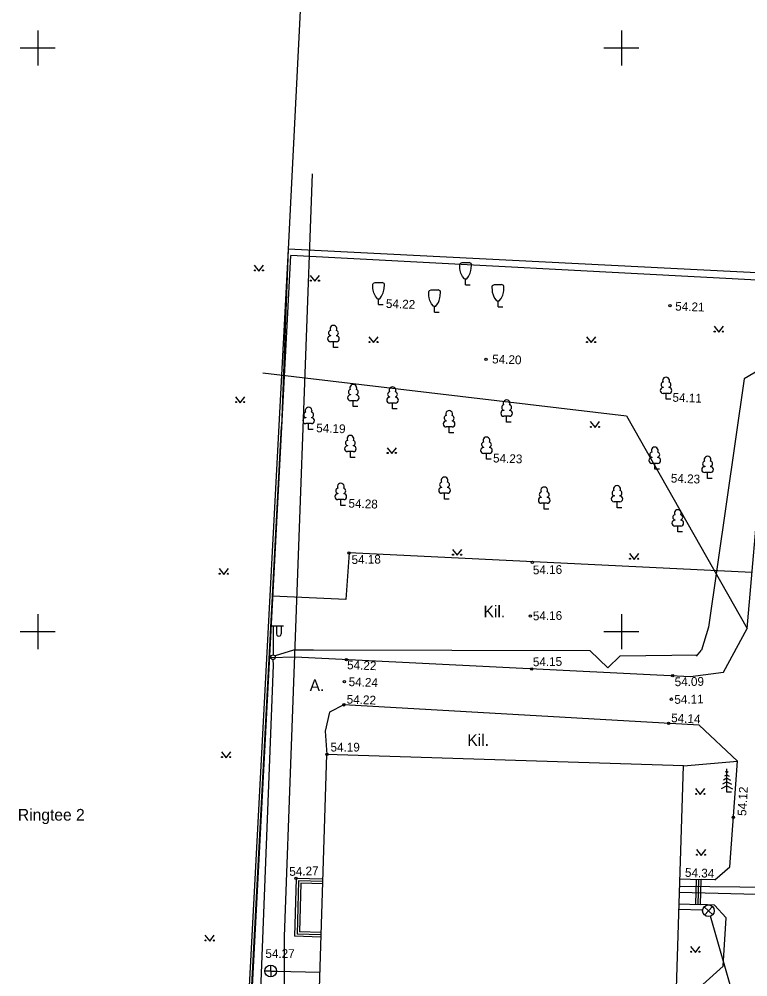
# Model space of a CAD drawing. Extents: x 9156 to 9809, y 2728 to 4000.
# Drawn here: x 9698.4 to 9760.8, y 3770.4 to 3852.5 of the extents above; entities that cross this region are included whole.
import ezdxf

# ---------------------------------------------------------------- set-up
doc = ezdxf.new("R2010")
doc.units = 0
doc.layers.add('Level 54', color=7, linetype='Continuous')
doc.layers.add('Level 7', color=7, linetype='Continuous')

msp = doc.modelspace()

# ---------------------------------------------------------------- linework, layer by layer
at = {"layer": 'Level 54'}
for p, q in [((9700, 3851.5), (9700, 3848.5)), ((9750, 3851.5), (9750, 3848.5)), ((9698.5, 3850), (9701.5, 3850)), ((9748.5, 3850), (9751.5, 3850)), ((9721.148, 3773.868), (9723.536, 3839.216)), ((9721.45, 3832.75), (9720.877, 3817.559)), ((9789.351, 3829.312), (9721.45, 3832.75)), ((9715.664, 3717.757), (9721.689, 3832.211)), ((9774.65, 3829.399), (9721.689, 3832.211)), ((9718.548, 3831.385), (9718.951, 3830.88)), ((9718.951, 3830.88), (9719.348, 3831.385)), ((9736.345, 3831.612), (9736.945, 3831.612)), ((9723.343, 3830.51), (9723.746, 3830.005)), ((9723.746, 3830.005), (9724.143, 3830.51)), ((9728.893, 3829.909), (9729.493, 3829.909)), ((9736.545, 3830.212), (9736.745, 3830.212)), ((9736.645, 3829.712), (9736.645, 3830.212)), ((9736.645, 3829.712), (9737.045, 3829.712)), ((9739.127, 3829.73), (9739.727, 3829.73)), ((9733.693, 3829.266), (9734.293, 3829.266)), ((9729.093, 3828.509), (9729.293, 3828.509)), ((9729.193, 3828.009), (9729.193, 3828.509)), ((9729.193, 3828.009), (9729.593, 3828.009)), ((9733.893, 3827.866), (9734.093, 3827.866)), ((9733.993, 3827.366), (9733.993, 3827.866)), ((9739.327, 3828.33), (9739.527, 3828.33)), ((9739.427, 3827.83), (9739.427, 3828.33)), ((9739.427, 3827.83), (9739.827, 3827.83)), ((9733.993, 3827.366), (9734.393, 3827.366)), ((9757.932, 3826.148), (9758.335, 3825.643)), ((9758.335, 3825.643), (9758.732, 3826.148)), ((9725.079, 3825.363), (9725.079, 3825.331)), ((9725.579, 3825.363), (9725.579, 3825.331)), ((9725.579, 3824.831), (9725.079, 3824.831)), ((9725.329, 3824.331), (9725.329, 3824.831)), ((9728.364, 3825.253), (9728.767, 3824.748)), ((9728.767, 3824.748), (9729.164, 3825.253)), ((9746.997, 3825.253), (9747.4, 3824.748)), ((9747.4, 3824.748), (9747.797, 3825.253)), ((9725.729, 3824.331), (9725.329, 3824.331)), ((9719.279, 3822.151), (9750.441, 3818.488)), ((9762.172, 3822.627), (9760.496, 3821.643)), ((9760.496, 3821.643), (9757.44, 3800.38)), ((9753.566, 3820.93), (9753.566, 3820.898)), ((9754.066, 3820.398), (9753.566, 3820.398)), ((9753.816, 3819.898), (9753.816, 3820.398)), ((9754.066, 3820.93), (9754.066, 3820.898)), ((9716.94, 3820.105), (9717.343, 3819.6)), ((9717.343, 3819.6), (9717.74, 3820.105)), ((9726.783, 3820.307), (9726.783, 3820.275)), ((9727.283, 3819.775), (9726.783, 3819.775)), ((9727.033, 3819.275), (9727.033, 3819.775)), ((9727.283, 3820.307), (9727.283, 3820.275)), ((9730.139, 3820.102), (9730.139, 3820.07)), ((9730.639, 3819.57), (9730.139, 3819.57)), ((9730.389, 3819.07), (9730.389, 3819.57)), ((9730.639, 3820.102), (9730.639, 3820.07)), ((9754.216, 3819.898), (9753.816, 3819.898)), ((9727.433, 3819.275), (9727.033, 3819.275)), ((9730.789, 3819.07), (9730.389, 3819.07)), ((9739.913, 3818.977), (9739.913, 3818.945)), ((9740.413, 3818.977), (9740.413, 3818.945)), ((9722.954, 3818.348), (9722.954, 3818.316)), ((9723.454, 3818.348), (9723.454, 3818.316)), ((9734.99, 3818.063), (9734.99, 3818.031)), ((9735.49, 3818.063), (9735.49, 3818.031)), ((9740.413, 3818.445), (9739.913, 3818.445)), ((9740.163, 3817.945), (9740.163, 3818.445)), ((9740.563, 3817.945), (9740.163, 3817.945)), ((9747.332, 3817.983), (9747.735, 3817.477)), ((9747.735, 3817.477), (9748.132, 3817.983)), ((9750.441, 3818.488), (9760.758, 3800.246)), ((9723.454, 3817.816), (9722.954, 3817.816)), ((9723.204, 3817.316), (9723.204, 3817.816)), ((9723.604, 3817.316), (9723.204, 3817.316)), ((9735.49, 3817.531), (9734.99, 3817.531)), ((9735.24, 3817.031), (9735.24, 3817.531)), ((9735.64, 3817.031), (9735.24, 3817.031)), ((9726.531, 3815.941), (9726.531, 3815.909)), ((9727.031, 3815.941), (9727.031, 3815.909)), ((9729.926, 3815.746), (9730.329, 3815.24)), ((9730.329, 3815.24), (9730.726, 3815.746)), ((9738.186, 3815.796), (9738.186, 3815.764)), ((9738.686, 3815.796), (9738.686, 3815.764)), ((9727.031, 3815.409), (9726.531, 3815.409)), ((9726.781, 3814.909), (9726.781, 3815.409)), ((9727.181, 3814.909), (9726.781, 3814.909)), ((9738.686, 3815.264), (9738.186, 3815.264)), ((9738.436, 3814.764), (9738.436, 3815.264)), ((9738.836, 3814.764), (9738.436, 3814.764)), ((9752.598, 3814.939), (9752.598, 3814.907)), ((9753.098, 3814.939), (9753.098, 3814.907)), ((9753.098, 3814.407), (9752.598, 3814.407)), ((9752.848, 3813.907), (9752.848, 3814.407)), ((9753.248, 3813.907), (9752.848, 3813.907)), ((9757.126, 3814.154), (9757.126, 3814.122)), ((9757.626, 3814.154), (9757.626, 3814.122)), ((9757.626, 3813.622), (9757.126, 3813.622)), ((9757.376, 3813.122), (9757.376, 3813.622)), ((9757.776, 3813.122), (9757.376, 3813.122)), ((9734.597, 3812.371), (9734.597, 3812.339)), ((9735.097, 3812.371), (9735.097, 3812.339)), ((9725.706, 3811.836), (9725.706, 3811.804)), ((9726.206, 3811.836), (9726.206, 3811.804)), ((9735.097, 3811.839), (9734.597, 3811.839)), ((9734.847, 3811.339), (9734.847, 3811.839)), ((9743.134, 3811.522), (9743.134, 3811.489)), ((9743.634, 3811.522), (9743.634, 3811.489)), ((9749.367, 3811.641), (9749.367, 3811.609)), ((9749.867, 3811.641), (9749.867, 3811.609)), ((9726.206, 3811.304), (9725.706, 3811.304)), ((9725.956, 3810.804), (9725.956, 3811.304)), ((9726.356, 3810.804), (9725.956, 3810.804)), ((9735.247, 3811.339), (9734.847, 3811.339)), ((9743.634, 3810.989), (9743.134, 3810.989)), ((9743.384, 3810.489), (9743.384, 3810.989)), ((9749.867, 3811.109), (9749.367, 3811.109)), ((9749.617, 3810.609), (9749.617, 3811.109)), ((9750.017, 3810.609), (9749.617, 3810.609)), ((9743.784, 3810.489), (9743.384, 3810.489)), ((9754.57, 3809.572), (9754.57, 3809.54)), ((9755.07, 3809.04), (9754.57, 3809.04)), ((9754.82, 3808.54), (9754.82, 3809.04)), ((9755.07, 3809.572), (9755.07, 3809.54)), ((9755.22, 3808.54), (9754.82, 3808.54)), ((9735.519, 3807.034), (9735.922, 3806.529)), ((9735.922, 3806.529), (9736.319, 3807.034)), ((9750.679, 3806.686), (9751.082, 3806.18)), ((9751.082, 3806.18), (9751.479, 3806.686)), ((9715.534, 3805.4), (9715.937, 3804.895)), ((9715.937, 3804.895), (9716.334, 3805.4)), ((9726.384, 3802.733), (9720.108, 3803.03)), ((9700, 3801.5), (9700, 3798.5)), ((9700, 3801.5), (9700, 3798.5)), ((9750, 3801.5), (9750, 3798.5)), ((9698.5, 3800), (9701.5, 3800)), ((9698.5, 3800), (9701.5, 3800)), ((9719.957, 3800.492), (9721.057, 3800.492)), ((9720.157, 3800.492), (9720.157, 3797.992)), ((9720.457, 3800.492), (9720.457, 3799.792)), ((9720.857, 3800.492), (9720.857, 3799.792)), ((9748.5, 3800), (9751.5, 3800)), ((9757.44, 3800.38), (9756.848, 3798.411)), ((9721.897, 3798.406), (9720.341, 3797.928)), ((9723.621, 3798.411), (9721.897, 3798.406)), ((9747.331, 3798.331), (9723.621, 3798.411)), ((9747.331, 3798.331), (9748.839, 3796.885)), ((9756.412, 3797.88), (9756.848, 3798.411)), ((9720.138, 3797.59), (9720.157, 3797.103)), ((9749.881, 3797.912), (9748.839, 3796.885)), ((9749.881, 3797.912), (9756.509, 3797.998)), ((9720.157, 3797.103), (9718.961, 3766.443)), ((9724.618, 3791.458), (9724.772, 3789.468)), ((9715.735, 3789.688), (9716.138, 3789.183)), ((9716.138, 3789.183), (9716.535, 3789.688)), ((9723.192, 3739.699), (9724.772, 3789.468)), ((9755.299, 3788.499), (9724.772, 3789.468)), ((9755.299, 3788.499), (9724.772, 3789.468)), ((9753.989, 3745.191), (9755.299, 3788.499)), ((9755.299, 3788.499), (9759.95, 3788.888)), ((9759.026, 3787.73), (9758.814, 3787.612)), ((9759.026, 3788.03), (9758.9, 3787.96)), ((9759.026, 3786.23), (9759.026, 3788.23)), ((9759.026, 3788.03), (9759.152, 3787.96)), ((9759.026, 3787.73), (9759.238, 3787.612)), ((9759.026, 3786.78), (9758.551, 3786.516)), ((9759.026, 3787.13), (9758.642, 3786.917)), ((9759.026, 3787.43), (9758.728, 3787.264)), ((9759.026, 3787.43), (9759.324, 3787.264)), ((9759.026, 3787.13), (9759.41, 3786.917)), ((9759.026, 3786.78), (9759.501, 3786.516)), ((9756.351, 3786.539), (9756.754, 3786.034)), ((9756.754, 3786.034), (9757.151, 3786.539)), ((9759.426, 3786.23), (9759.026, 3786.23)), ((9756.413, 3781.327), (9756.816, 3780.821)), ((9756.816, 3780.821), (9757.213, 3781.327)), ((9722.133, 3778.846), (9722.005, 3773.885)), ((9722.133, 3778.846), (9722.005, 3773.885)), ((9724.433, 3778.787), (9722.133, 3778.846)), ((9722.328, 3778.641), (9722.21, 3774.08)), ((9724.428, 3778.587), (9722.328, 3778.641)), ((9754.991, 3778.803), (9756.824, 3778.745)), ((9756.357, 3776.632), (9756.425, 3778.757)), ((9756.557, 3776.625), (9756.625, 3778.751)), ((9756.757, 3776.619), (9756.824, 3778.745)), ((9757.993, 3778.722), (9756.824, 3778.745)), ((9722.523, 3778.436), (9722.415, 3774.275)), ((9724.423, 3778.387), (9722.523, 3778.436)), ((9754.992, 3778.18), (9771.338, 3778.007)), ((9754.938, 3777.667), (9773.35, 3777.214)), ((9754.924, 3776.677), (9756.757, 3776.619)), ((9756.942, 3776.119), (9754.926, 3776.186)), ((9757.975, 3776.546), (9756.757, 3776.619)), ((9757.452, 3776.072), (9757.081, 3776.407)), ((9757.452, 3776.072), (9757.081, 3776.407)), ((9757.452, 3776.072), (9757.787, 3776.443)), ((9757.452, 3776.072), (9757.787, 3776.443)), ((9757.452, 3776.072), (9757.118, 3775.7)), ((9757.452, 3776.072), (9757.118, 3775.7)), ((9757.452, 3776.072), (9757.824, 3775.737)), ((9757.452, 3776.072), (9757.824, 3775.737)), ((9760.753, 3764.715), (9757.639, 3775.604)), ((9714.328, 3773.977), (9714.731, 3773.471)), ((9714.731, 3773.471), (9715.128, 3773.977)), ((9721.115, 3740.531), (9721.148, 3773.868)), ((9724.276, 3773.826), (9722.005, 3773.885)), ((9724.281, 3774.026), (9722.21, 3774.08)), ((9724.286, 3774.226), (9722.415, 3774.275)), ((9755.923, 3773.018), (9756.326, 3772.512)), ((9756.326, 3772.512), (9756.723, 3773.018)), ((9719.957, 3770.913), (9719.957, 3771.413)), ((9719.957, 3770.913), (9719.457, 3770.913)), ((9719.957, 3770.913), (9720.457, 3770.913)), ((9719.957, 3770.913), (9719.957, 3770.413)), ((9720.46, 3770.911), (9724.17, 3770.804))]:
    msp.add_line(p, q, dxfattribs=at)
for points in [[(9736.545, 3830.212), (9736.387, 3830.425), (9736.322, 3830.537), (9736.245, 3830.712), (9736.184, 3830.937), (9736.16, 3831.093), (9736.145, 3831.412), (9736.147, 3831.453), (9736.177, 3831.525), (9736.217, 3831.562), (9736.345, 3831.612)], [(9736.745, 3830.212), (9736.903, 3830.425), (9736.968, 3830.537), (9737.045, 3830.712), (9737.106, 3830.937), (9737.13, 3831.093), (9737.145, 3831.412), (9737.143, 3831.453), (9737.113, 3831.525), (9737.073, 3831.562), (9736.945, 3831.612)], [(9729.093, 3828.509), (9728.935, 3828.722), (9728.87, 3828.833), (9728.793, 3829.009), (9728.732, 3829.234), (9728.708, 3829.39), (9728.693, 3829.709), (9728.695, 3829.75), (9728.725, 3829.822), (9728.765, 3829.859), (9728.893, 3829.909)], [(9729.293, 3828.509), (9729.452, 3828.722), (9729.516, 3828.833), (9729.593, 3829.009), (9729.655, 3829.234), (9729.678, 3829.39), (9729.693, 3829.709), (9729.691, 3829.75), (9729.662, 3829.822), (9729.621, 3829.859), (9729.493, 3829.909)], [(9739.327, 3828.33), (9739.169, 3828.543), (9739.104, 3828.655), (9739.027, 3828.83), (9738.966, 3829.056), (9738.942, 3829.212), (9738.927, 3829.53), (9738.929, 3829.572), (9738.959, 3829.644), (9738.999, 3829.681), (9739.127, 3829.73)], [(9739.527, 3828.33), (9739.685, 3828.543), (9739.75, 3828.655), (9739.827, 3828.83), (9739.888, 3829.056), (9739.912, 3829.212), (9739.927, 3829.53), (9739.925, 3829.572), (9739.895, 3829.644), (9739.855, 3829.681), (9739.727, 3829.73)], [(9733.893, 3827.866), (9733.734, 3828.079), (9733.67, 3828.191), (9733.593, 3828.366), (9733.531, 3828.592), (9733.508, 3828.748), (9733.493, 3829.066), (9733.495, 3829.108), (9733.524, 3829.179), (9733.565, 3829.217), (9733.693, 3829.266)], [(9734.093, 3827.866), (9734.251, 3828.079), (9734.316, 3828.191), (9734.393, 3828.366), (9734.454, 3828.592), (9734.478, 3828.748), (9734.493, 3829.066), (9734.491, 3829.108), (9734.461, 3829.179), (9734.421, 3829.217), (9734.293, 3829.266)], [(9719.899, 3797.776), (9722.054, 3797.827), (9755.91, 3796.132), (9758.747, 3796.52), (9760.758, 3800.246), (9761.928, 3813.669), (9762.764, 3827.074), (9775.054, 3826.325)], [(9722.811, 3716.105), (9715.582, 3717.472), (9720.877, 3817.559)], [(9761.151, 3805.057), (9726.67, 3806.73), (9726.384, 3802.733)], [(9757.993, 3778.722), (9759.291, 3779.848), (9759.95, 3788.888), (9756.656, 3791.982), (9726.232, 3793.719), (9725.005, 3793.084), (9724.618, 3791.458)], [(9757.993, 3778.722), (9759.291, 3779.848), (9759.95, 3788.888), (9756.656, 3791.982), (9726.232, 3793.719), (9725.005, 3793.084), (9724.618, 3791.458)], [(9756.967, 3769.743), (9758.721, 3771.315), (9758.954, 3775.466), (9757.975, 3776.546)], [(9756.967, 3769.743), (9758.721, 3771.315), (9758.954, 3775.466), (9757.975, 3776.546)]]:
    msp.add_lwpolyline(points, dxfattribs=at)
for centre, radius in [((9718.598, 3830.935), 0.0428), ((9719.298, 3830.935), 0.0452), ((9723.393, 3830.06), 0.0428), ((9724.093, 3830.06), 0.0452), ((9754.152, 3827.922), 0.102), ((9757.982, 3825.698), 0.0428), ((9758.682, 3825.698), 0.0452), ((9728.414, 3824.803), 0.0428), ((9729.114, 3824.803), 0.0452), ((9747.047, 3824.803), 0.0428), ((9747.747, 3824.803), 0.0452), ((9738.397, 3823.322), 0.102), ((9716.99, 3819.655), 0.0428), ((9717.69, 3819.655), 0.0452), ((9747.382, 3817.533), 0.0428), ((9748.082, 3817.533), 0.0452), ((9729.976, 3815.296), 0.0428), ((9730.676, 3815.296), 0.0452), ((9726.67, 3806.73), 0.102), ((9735.569, 3806.584), 0.0428), ((9736.269, 3806.584), 0.0452), ((9742.366, 3805.933), 0.102), ((9750.729, 3806.236), 0.0428), ((9751.429, 3806.236), 0.0452), ((9715.584, 3804.95), 0.0428), ((9716.284, 3804.95), 0.0452), ((9742.2, 3801.328), 0.102), ((9720.157, 3797.792), 0.2), ((9726.446, 3797.578), 0.102), ((9742.311, 3796.779), 0.102), ((9726.272, 3795.707), 0.102), ((9754.385, 3796.209), 0.102), ((9754.271, 3794.202), 0.102), ((9726.232, 3793.719), 0.102), ((9754.034, 3792.133), 0.102), ((9715.785, 3789.238), 0.0428), ((9716.485, 3789.238), 0.0452), ((9724.772, 3789.468), 0.102), ((9756.401, 3786.089), 0.0428), ((9757.101, 3786.089), 0.0452), ((9759.584, 3784.067), 0.102), ((9756.463, 3780.877), 0.0428), ((9757.163, 3780.877), 0.0452), ((9722.133, 3778.846), 0.102), ((9757.452, 3776.072), 0.5), ((9757.452, 3776.072), 0.5), ((9714.378, 3773.527), 0.0428), ((9715.078, 3773.527), 0.0452), ((9755.973, 3772.568), 0.0428), ((9756.673, 3772.568), 0.0452), ((9719.957, 3770.913), 0.5)]:
    msp.add_circle(centre, radius, dxfattribs=at)
for centre, radius, start, end in [((9725.329, 3825.931), 0.292, 332.57971, 207.41991), ((9725.079, 3825.081), 0.25, 89.99982, 269.99981), ((9725.129, 3825.581), 0.224, 105.24391, 257.07885), ((9725.529, 3825.581), 0.224, 282.92078, 74.75571), ((9725.579, 3825.081), 0.25, 269.99981, 89.99981), ((9753.616, 3821.148), 0.224, 105.24391, 257.07885), ((9753.816, 3821.498), 0.292, 332.57971, 207.41991), ((9754.016, 3821.148), 0.224, 282.92078, 74.75571), ((9726.833, 3820.525), 0.224, 105.24391, 257.07885), ((9727.033, 3820.875), 0.292, 332.57971, 207.41991), ((9727.233, 3820.525), 0.224, 282.92078, 74.75571), ((9730.189, 3820.32), 0.224, 105.24391, 257.07885), ((9730.389, 3820.67), 0.292, 332.57971, 207.41991), ((9730.589, 3820.32), 0.224, 282.92078, 74.75571), ((9753.566, 3820.648), 0.25, 89.99982, 269.99981), ((9754.066, 3820.648), 0.25, 269.99981, 89.99981), ((9726.783, 3820.025), 0.25, 89.99982, 269.99981), ((9727.283, 3820.025), 0.25, 269.99981, 89.99981), ((9730.139, 3819.82), 0.25, 89.99982, 269.99981), ((9730.639, 3819.82), 0.25, 269.99981, 89.99981), ((9740.163, 3819.545), 0.292, 332.57971, 207.41991), ((9723.004, 3818.566), 0.224, 105.24391, 257.07885), ((9723.204, 3818.916), 0.292, 332.57971, 207.41991), ((9723.404, 3818.566), 0.224, 282.92078, 74.75571), ((9735.24, 3818.631), 0.292, 332.57971, 207.41991), ((9739.913, 3818.695), 0.25, 89.99982, 269.99981), ((9739.963, 3819.195), 0.224, 105.24391, 257.07885), ((9740.363, 3819.195), 0.224, 282.92078, 74.75571), ((9740.413, 3818.695), 0.25, 269.99981, 89.99981), ((9722.954, 3818.066), 0.25, 89.99982, 269.99981), ((9723.454, 3818.066), 0.25, 269.99981, 89.99981), ((9734.99, 3817.781), 0.25, 89.99982, 269.99981), ((9735.04, 3818.281), 0.224, 105.24391, 257.07885), ((9735.44, 3818.281), 0.224, 282.92078, 74.75571), ((9735.49, 3817.781), 0.25, 269.99981, 89.99981), ((9726.581, 3816.159), 0.224, 105.24391, 257.07885), ((9726.781, 3816.509), 0.292, 332.57971, 207.41991), ((9726.981, 3816.159), 0.224, 282.92078, 74.75571), ((9738.436, 3816.364), 0.292, 332.57971, 207.41991), ((9726.531, 3815.659), 0.25, 89.99982, 269.99981), ((9727.031, 3815.659), 0.25, 269.99981, 89.99981), ((9738.186, 3815.514), 0.25, 89.99982, 269.99981), ((9738.236, 3816.014), 0.224, 105.24391, 257.07885), ((9738.636, 3816.014), 0.224, 282.92078, 74.75571), ((9738.686, 3815.514), 0.25, 269.99981, 89.99981), ((9752.848, 3815.507), 0.292, 332.57971, 207.41991), ((9752.598, 3814.657), 0.25, 89.99982, 269.99981), ((9752.648, 3815.157), 0.224, 105.24391, 257.07885), ((9753.048, 3815.157), 0.224, 282.92078, 74.75571), ((9753.098, 3814.657), 0.25, 269.99981, 89.99981), ((9757.376, 3814.722), 0.292, 332.57971, 207.41991), ((9757.126, 3813.872), 0.25, 89.99982, 269.99981), ((9757.176, 3814.372), 0.224, 105.24391, 257.07885), ((9757.576, 3814.372), 0.224, 282.92078, 74.75571), ((9757.626, 3813.872), 0.25, 269.99981, 89.99981), ((9734.847, 3812.939), 0.292, 332.57971, 207.41991), ((9725.756, 3812.054), 0.224, 105.24391, 257.07885), ((9725.956, 3812.404), 0.292, 332.57971, 207.41991), ((9726.156, 3812.054), 0.224, 282.92078, 74.75571), ((9734.597, 3812.089), 0.25, 89.99982, 269.99981), ((9734.647, 3812.589), 0.224, 105.24391, 257.07885), ((9735.047, 3812.589), 0.224, 282.92078, 74.75571), ((9735.097, 3812.089), 0.25, 269.99981, 89.99981), ((9743.384, 3812.089), 0.292, 332.57971, 207.41991), ((9749.617, 3812.209), 0.292, 332.57971, 207.41991), ((9725.706, 3811.554), 0.25, 89.99982, 269.99981), ((9726.206, 3811.554), 0.25, 269.99981, 89.99981), ((9743.134, 3811.239), 0.25, 89.99982, 269.99981), ((9743.184, 3811.739), 0.224, 105.24391, 257.07885), ((9743.584, 3811.739), 0.224, 282.92078, 74.75571), ((9743.634, 3811.239), 0.25, 269.99981, 89.99981), ((9749.367, 3811.359), 0.25, 89.99982, 269.99981), ((9749.417, 3811.859), 0.224, 105.24391, 257.07885), ((9749.817, 3811.859), 0.224, 282.92078, 74.75571), ((9749.867, 3811.359), 0.25, 269.99981, 89.99981), ((9754.62, 3809.79), 0.224, 105.24391, 257.07885), ((9754.82, 3810.14), 0.292, 332.57971, 207.41991), ((9755.02, 3809.79), 0.224, 282.92078, 74.75571), ((9754.57, 3809.29), 0.25, 89.99982, 269.99981), ((9755.07, 3809.29), 0.25, 269.99981, 89.99981), ((9720.657, 3799.792), 0.2, 179.93931, 0.0607)]:
    msp.add_arc(centre, radius, start, end, dxfattribs=at)
at = {"layer": 'Level 7'}
for p, q in [((9725.51, 3913.51), (9721.45, 3832.75)), ((9721.45, 3832.75), (9716.77, 3744.61))]:
    msp.add_line(p, q, dxfattribs=at)

# ---------------------------------------------------------------- texts
at = {"layer": 'Level 54'}
for s, rotation, p in [('54.22', 358.00165, (9729.812, 3827.73)), ('54.21', 358.00165, (9754.591, 3827.5)), ('54.20', 358.00165, (9738.913, 3822.977)), ('54.11', 358.00165, (9754.36, 3819.693)), ('54.19', 358.00165, (9723.847, 3817.074)), ('54.23', 358.00165, (9738.989, 3814.491)), ('54.23', 358.00165, (9754.216, 3812.766)), ('54.28', 358.00165, (9726.607, 3810.62)), ('54.18', 0.94445, (9726.886, 3805.783)), ('54.16', 0.94445, (9742.414, 3804.898)), ('54.16', 0.94445, (9742.414, 3800.959)), ('54.22', 358.00165, (9726.487, 3796.772)), ('54.15', 0.94445, (9742.414, 3797.02)), ('54.24', 358.00165, (9726.622, 3795.328)), ('54.09', 0.94445, (9754.562, 3795.314)), ('54.22', 358.00165, (9726.453, 3793.828)), ('54.11', 0.94445, (9754.534, 3793.802)), ('54.14', 357.32113, (9754.245, 3792.233)), ('54.12', 86.73187, (9760.683, 3784.181)), ('54.27', 1.58073, (9721.558, 3779.061)), ('54.34', 358.00165, (9755.427, 3778.984))]:
    msp.add_text(s, height=0.75, rotation=rotation, dxfattribs=at).set_placement(p)
for s, height, p in [('Kil.', 1, (9738.185, 3801.212)), ('A.', 1, (9723.291, 3794.889)), ('Kil.', 1, (9736.794, 3790.201)), ('54.19', 0.75, (9725.08, 3789.719)), ('Ringtee 2', 1, (9698.302, 3783.799)), ('54.27', 0.75, (9719.501, 3772.034))]:
    msp.add_text(s, height=height, dxfattribs=at).set_placement(p)

doc.saveas('drawing.dxf')
